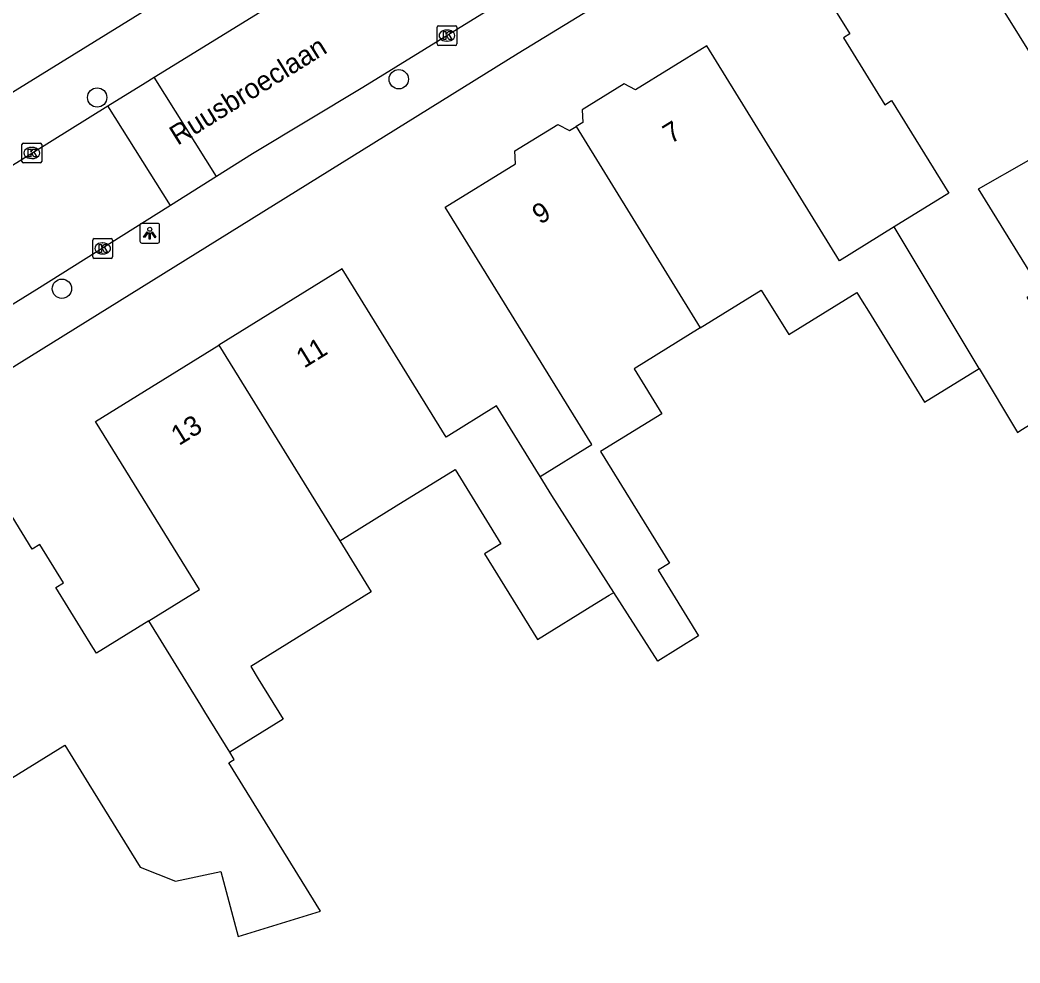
# Model space of a CAD drawing. Extents: x 161354 to 161876, y 382161 to 382804.
# Drawn here: x 161545.7 to 161596.3, y 382308 to 382355.7 of the extents above; entities that cross this region are included whole.
import ezdxf

# ---------------------------------------------------------------- set-up
doc = ezdxf.new("R2010")
doc.units = 0
for name, color, linetype in [('IMGEO_Boom', 7, 'Continuous'), ('IMGEO_Kolk', 7, 'Continuous'), ('IMGEO_Lichtpunt', 7, 'Continuous'), ('IMGEO_Openbare_ruimte_label', 7, 'Continuous'), ('IMGEO_Pand', 7, 'Continuous'), ('IMGEO_Pand_nummerreeks', 7, 'Continuous'), ('IMGEO_Rijbaan_lokaal_open', 7, 'Continuous'), ('IMGEO_Voetpad_open', 7, 'Continuous')]:
    doc.layers.add(name, color=color, linetype=linetype)

msp = doc.modelspace()

# ---------------------------------------------------------------- linework, layer by layer
at = {"layer": 'IMGEO_Boom'}
for centre in [(161564.884, 382352.694), (161549.621, 382351.769), (161547.837, 382342.1)]:
    msp.add_circle(centre, 0.489, dxfattribs=at)
at = {"layer": 'IMGEO_Kolk'}
for p, q in [((161566.894, 382355.401), (161567.746, 382355.401)), ((161566.819, 382354.475), (161566.819, 382355.327)), ((161567.307, 382355.181), (161567.332, 382355.181)), ((161567.82, 382355.327), (161567.82, 382354.475)), ((161567.746, 382354.401), (161566.894, 382354.401)), ((161567.33, 382354.621), (161567.305, 382354.621)), ((161545.815, 382348.537), (161545.815, 382349.389)), ((161545.89, 382349.463), (161546.742, 382349.463)), ((161546.816, 382349.389), (161546.816, 382348.537)), ((161546.303, 382349.243), (161546.328, 382349.243)), ((161546.742, 382348.463), (161545.89, 382348.463)), ((161546.326, 382348.683), (161546.301, 382348.683)), ((161549.399, 382343.709), (161549.399, 382344.561)), ((161549.474, 382344.635), (161550.326, 382344.635)), ((161549.887, 382344.415), (161549.912, 382344.415)), ((161550.4, 382344.561), (161550.4, 382343.709)), ((161549.91, 382343.855), (161549.885, 382343.855)), ((161550.326, 382343.635), (161549.474, 382343.635))]:
    msp.add_line(p, q, dxfattribs=at)
for points in [[(161566.894, 382355.401), (161567.746, 382355.401)], [(161566.819, 382354.475), (161566.819, 382355.327)], [(161567.14, 382355.101), (161567.263, 382355.101), (161567.263, 382354.95), (161567.393, 382355.101), (161567.557, 382355.101), (161567.411, 382354.95), (161567.564, 382354.701), (161567.412, 382354.701), (161567.327, 382354.865), (161567.263, 382354.798), (161567.263, 382354.701), (161567.14, 382354.701), (161567.14, 382355.101)], [(161567.82, 382355.327), (161567.82, 382354.475)], [(161567.746, 382354.401), (161566.894, 382354.401)], [(161545.815, 382348.537), (161545.815, 382349.389)], [(161545.89, 382349.463), (161546.742, 382349.463)], [(161546.816, 382349.389), (161546.816, 382348.537)], [(161546.136, 382349.163), (161546.259, 382349.163), (161546.259, 382349.012), (161546.389, 382349.163), (161546.553, 382349.163), (161546.407, 382349.012), (161546.56, 382348.763), (161546.408, 382348.763), (161546.323, 382348.927), (161546.259, 382348.86), (161546.259, 382348.763), (161546.136, 382348.763), (161546.136, 382349.163)], [(161546.742, 382348.463), (161545.89, 382348.463)], [(161549.399, 382343.709), (161549.399, 382344.561)], [(161549.474, 382344.635), (161550.326, 382344.635)], [(161549.72, 382344.335), (161549.843, 382344.335), (161549.843, 382344.184), (161549.973, 382344.335), (161550.137, 382344.335), (161549.991, 382344.184), (161550.144, 382343.935), (161549.992, 382343.935), (161549.907, 382344.099), (161549.843, 382344.032), (161549.843, 382343.935), (161549.72, 382343.935), (161549.72, 382344.335)], [(161550.4, 382344.561), (161550.4, 382343.709)], [(161550.326, 382343.635), (161549.474, 382343.635)]]:
    msp.add_lwpolyline(points, dxfattribs=at)
for centre, start, end in [((161566.896, 382355.325), 91.552, 178.448), ((161566.896, 382355.325), 91.552, 178.448), ((161567.744, 382355.325), 1.552, 88.448), ((161567.744, 382355.325), 1.552, 88.448), ((161566.896, 382354.477), 181.552, 268.448), ((161566.896, 382354.477), 181.552, 268.448), ((161567.744, 382354.477), 271.552, 358.448), ((161567.744, 382354.477), 271.552, 358.448), ((161545.892, 382349.387), 91.552, 178.448), ((161545.892, 382349.387), 91.552, 178.448), ((161546.74, 382349.387), 1.552, 88.448), ((161546.74, 382349.387), 1.552, 88.448), ((161545.892, 382348.539), 181.552, 268.448), ((161545.892, 382348.539), 181.552, 268.448), ((161546.74, 382348.539), 271.552, 358.448), ((161546.74, 382348.539), 271.552, 358.448), ((161549.476, 382344.559), 91.552, 178.448), ((161549.476, 382344.559), 91.552, 178.448), ((161550.324, 382344.559), 1.552, 88.448), ((161550.324, 382344.559), 1.552, 88.448), ((161549.476, 382343.711), 181.552, 268.448), ((161549.476, 382343.711), 181.552, 268.448), ((161550.324, 382343.711), 271.552, 358.448), ((161550.324, 382343.711), 271.552, 358.448)]:
    msp.add_arc(centre, 0.0765, start, end, dxfattribs=at)
for centre, major_axis, ratio, start_param, end_param in [((161567.306, 382354.901), (-0.387, 0.002), 0.722429, 4.712389, 7.853982), ((161567.331, 382354.901), (-0.39, 0.002), 0.717154, 1.570796, 4.712389), ((161546.302, 382348.963), (-0.387, 0.002), 0.722429, 4.712389, 7.853982), ((161546.327, 382348.963), (-0.39, 0.002), 0.717154, 1.570796, 4.712389), ((161549.886, 382344.135), (-0.387, 0.002), 0.722429, 4.712389, 7.853982), ((161549.911, 382344.135), (-0.39, 0.002), 0.717154, 1.570796, 4.712389)]:
    msp.add_ellipse(centre, major_axis=major_axis, ratio=ratio, start_param=start_param, end_param=end_param, dxfattribs=at)
at = {"layer": 'IMGEO_Lichtpunt'}
for p, q in [((161551.784, 382345.307), (161551.784, 382344.5)), ((161551.784, 382345.307), (161551.784, 382344.5)), ((161552.686, 382345.402), (161551.878, 382345.402)), ((161552.686, 382345.402), (161551.878, 382345.402)), ((161552.78, 382344.5), (161552.78, 382345.307)), ((161552.78, 382344.5), (161552.78, 382345.307)), ((161551.878, 382344.406), (161552.686, 382344.406)), ((161551.878, 382344.406), (161552.686, 382344.406))]:
    msp.add_line(p, q, dxfattribs=at)
for points in [[(161552.158, 382344.971), (161552.197, 382344.943), (161552.009, 382344.681), (161551.971, 382344.708), (161552.158, 382344.971)], [(161552.26, 382344.923), (161552.307, 382344.923), (161552.307, 382344.601), (161552.26, 382344.601), (161552.26, 382344.923)], [(161552.37, 382344.943), (161552.408, 382344.97), (161552.595, 382344.708), (161552.556, 382344.68), (161552.37, 382344.943)]]:
    msp.add_lwpolyline(points, dxfattribs=at)
msp.add_circle((161552.283, 382345.105), 0.0994, dxfattribs=at)
for centre, start, end in [((161551.878, 382345.307), 90, 180), ((161551.878, 382345.307), 90, 180), ((161552.686, 382345.307), 0, 90), ((161552.686, 382345.307), 0, 90), ((161551.878, 382344.5), 180, 270), ((161551.878, 382344.5), 180, 270), ((161552.686, 382344.5), 270, 0), ((161552.686, 382344.5), 270, 360)]:
    msp.add_arc(centre, 0.0946, start, end, dxfattribs=at)
at = {"layer": 'IMGEO_Pand'}
for points in [[(161592.301, 382361.316), (161591.468, 382360.801), (161590.682, 382361.224), (161589.163, 382360.285), (161589.189, 382359.389), (161586.148, 382357.51), (161587.708, 382354.984), (161587.387, 382354.786), (161589.477, 382351.404), (161589.821, 382351.617), (161592.716, 382346.933), (161589.951, 382345.224)], [(161599.308, 382350.054), (161592.301, 382361.316)], [(161589.951, 382345.224), (161587.184, 382343.513), (161580.469, 382354.381), (161576.867, 382352.155), (161576.295, 382352.463), (161574.172, 382351.151), (161574.192, 382350.508), (161573.856, 382350.301)], [(161572.032, 382332.607), (161574.65, 382334.225), (161567.239, 382346.219), (161570.783, 382348.408), (161570.763, 382349.07), (161572.933, 382350.411), (161573.521, 382350.094), (161573.856, 382350.301)], [(161573.856, 382350.301), (161580.136, 382340.118)], [(161594.248, 382338.064), (161596.187, 382334.833), (161596.362, 382334.941), (161596.662, 382335.126), (161599.604, 382336.945), (161596.689, 382341.664), (161597.36, 382342.078), (161594.225, 382347.153), (161599.308, 382350.054)], [(161594.248, 382338.064), (161589.951, 382345.224)], [(161572.032, 382332.607), (161569.828, 382336.17), (161567.274, 382334.592), (161562.017, 382343.099), (161555.78, 382339.245)], [(161580.136, 382340.118), (161583.228, 382342.028), (161584.615, 382339.783), (161588.062, 382341.912), (161588.337, 382341.468), (161588.651, 382340.959), (161591.492, 382336.362), (161594.248, 382338.064)], [(161580.136, 382340.118), (161576.791, 382338.051), (161578.196, 382335.779), (161575.095, 382333.863), (161578.584, 382328.215), (161578.009, 382327.859), (161580.054, 382324.549), (161577.989, 382323.266), (161575.764, 382326.743)], [(161552.231, 382325.296), (161554.801, 382326.885), (161549.543, 382335.391), (161555.78, 382339.245)], [(161555.78, 382339.245), (161561.46, 382330.06), (161561.895, 382329.357)], [(161561.895, 382329.357), (161564.748, 382331.119), (161567.73, 382332.961), (161570.053, 382329.202), (161569.228, 382328.693), (161571.905, 382324.359), (161574.789, 382326.14), (161575.53, 382326.598), (161575.764, 382326.743)], [(161575.764, 382326.743), (161572.628, 382331.644), (161572.032, 382332.607)], [(161552.231, 382325.296), (161549.591, 382323.664), (161549.409, 382323.958), (161547.533, 382326.994), (161547.915, 382327.23), (161546.716, 382329.169), (161546.333, 382328.932), (161544.289, 382332.239), (161537.632, 382328.125)], [(161561.895, 382329.357), (161563.493, 382326.773), (161557.389, 382322.999), (161557.774, 382322.375), (161559.039, 382320.329), (161556.334, 382318.658)], [(161556.334, 382318.658), (161555.069, 382320.704), (161554.86, 382321.043), (161552.231, 382325.296)], [(161543.947, 382317.901), (161544.558, 382316.911), (161547.977, 382319.024), (161549.201, 382317.044), (161551.796, 382312.845), (161553.588, 382312.134), (161555.881, 382312.622), (161556.758, 382309.334), (161560.919, 382310.629), (161556.283, 382318.131), (161556.471, 382318.244), (161556.558, 382318.295), (161556.334, 382318.658)]]:
    msp.add_lwpolyline(points, dxfattribs=at)
at = {"layer": 'IMGEO_Rijbaan_lokaal_open'}
for points in [[(161552.51, 382352.791), (161558.736, 382356.63), (161563.81, 382359.731), (161570.286, 382363.724), (161577.21, 382368.009), (161581.313, 382370.53), (161588.821, 382375.192), (161595.489, 382379.316), (161598.349, 382381.063), (161606.195, 382385.906)], [(161609.313, 382380.856), (161601.422, 382375.975), (161597.335, 382373.472), (161594.082, 382371.461), (161584.84, 382365.72), (161582.402, 382364.234), (161575.759, 382360.113), (161563.07, 382352.279), (161557.478, 382348.912), (161555.662, 382347.771)], [(161550.162, 382351.34), (161552.057, 382352.512), (161552.51, 382352.791)], [(161555.662, 382347.771), (161552.51, 382352.791)], [(161522.13, 382334.077), (161529.654, 382338.671), (161533.737, 382341.207), (161541.227, 382345.802), (161546.313, 382348.96), (161550.162, 382351.34)], [(161553.326, 382346.303), (161550.162, 382351.34)], [(161555.662, 382347.771), (161553.326, 382346.303)], [(161553.326, 382346.303), (161546.562, 382342.054), (161540.031, 382338.038), (161533.292, 382333.868), (161527.695, 382330.423)]]:
    msp.add_lwpolyline(points, dxfattribs=at)
at = {"layer": 'IMGEO_Voetpad_open'}
for points in [[(161617.144, 382396.335), (161578.374, 382372.283), (161567.929, 382365.979), (161532.97, 382344.41), (161519.365, 382335.787), (161506.91, 382326.302), (161500, 382320.746), (161495.67, 382317.265)], [(161622.482, 382385.769), (161592.982, 382367.466), (161570.924, 382353.999), (161525.486, 382325.795), (161515.87, 382318.353), (161502.943, 382308.001)]]:
    msp.add_lwpolyline(points, dxfattribs=at)

# ---------------------------------------------------------------- texts
at = {"layer": 'IMGEO_Openbare_ruimte_label'}
msp.add_text('Ruusbroeclaan', height=1, rotation=31.8476, dxfattribs=at).set_placement((161553.69, 382349.323))
at = {"layer": 'IMGEO_Pand_nummerreeks'}
for s, rotation, p in [('7', 31.6731, (161578.649, 382349.404)), ('9', 31.6731, (161572.034, 382345.323)), ('11', 31.7132, (161560.094, 382338.056)), ('13', 31.7132, (161553.76, 382334.142))]:
    msp.add_text(s, height=1, rotation=rotation, dxfattribs=at).set_placement(p)

doc.saveas('drawing.dxf')
